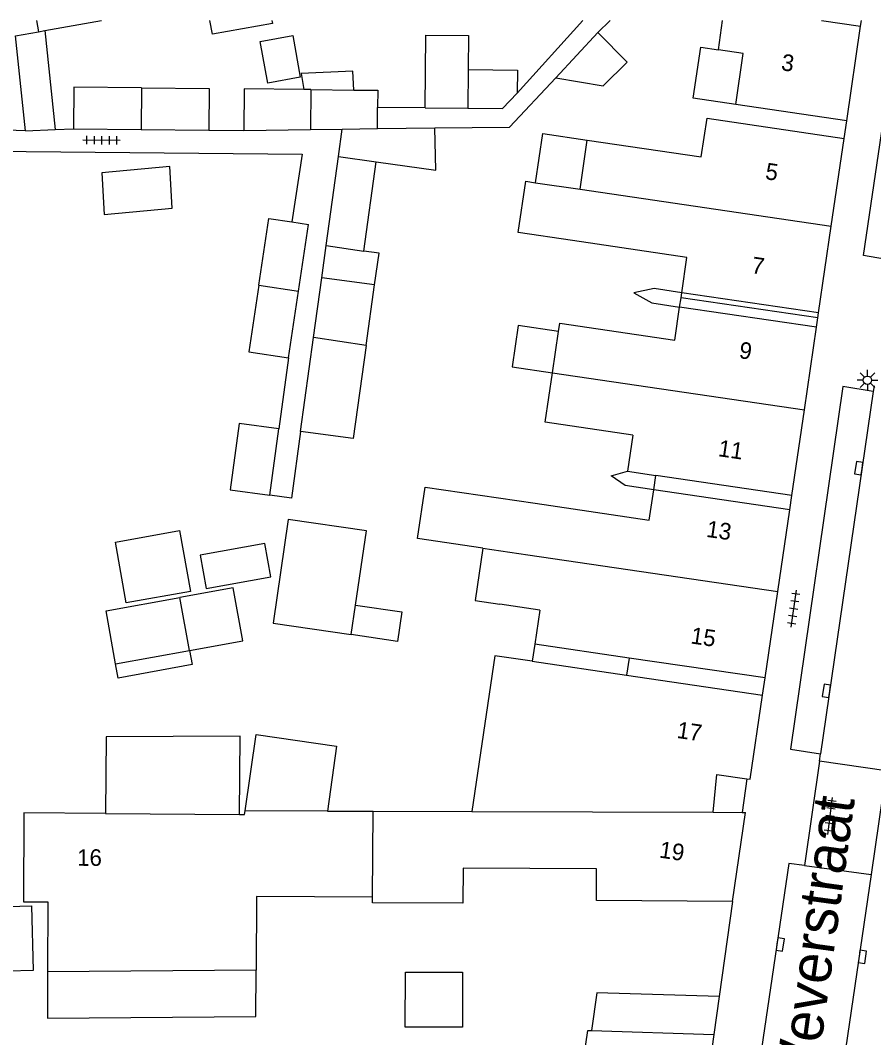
# Model space of a CAD drawing. Extents: x 132998 to 136004, y 396998 to 398512.
# Drawn here: x 133051.2 to 133102.6, y 398438.7 to 398500 of the extents above; entities that cross this region are included whole.
import ezdxf

# ---------------------------------------------------------------- set-up
doc = ezdxf.new("R2010")
doc.units = 0
for name, color, linetype in [('gg-afsc-erfafscheiding', 7, 'Continuous'), ('gg-anno-huisnummerreeks BGT', 7, 'Continuous'), ('gg-anno-openbare ruimte label', 7, 'Continuous'), ('gg-bbg-gedigitaliseerde bebouwing', 7, 'Continuous'), ('gg-bbg-gedigitaliseerde bebouwing onder overbouw', 7, 'Continuous'), ('gg-bbg-gedigitaliseerde bijgebouw', 7, 'Continuous'), ('gg-bbg-gedigitaliseerde overbouw', 7, 'Continuous'), ('gg-bbg-hoofdgebouw', 7, 'Continuous'), ('gg-bbg-luifel en loopbrug', 7, 'Continuous'), ('gg-bbg-pand overbouw', 7, 'Continuous'), ('gg-bbg-tussenscheiding', 7, 'Continuous'), ('gg-bbg-tussenscheiding niveau 01', 7, 'Continuous'), ('gg-knt-verharding', 7, 'Continuous'), ('gg-knt-verharding nz', 7, 'Continuous'), ('gt-symb-kolk', 7, 'Continuous'), ('gt-symb-lichtmast', 7, 'Continuous'), ('gt-symb-tegel verharding', 7, 'Continuous')]:
    doc.layers.add(name, color=color, linetype=linetype)

# ---------------------------------------------------------------- blocks, each defined once
blk = doc.blocks.new('gt0-TEG1')
at = {"layer": 'gt-symb-tegel verharding'}
for p, q in [((-1.125, 0), (1.125, 0)), ((-0.9, -0.25), (-0.9, 0.25)), ((-0.45, -0.25), (-0.45, 0.25)), ((0, -0.25), (0, 0.25)), ((0.45, -0.25), (0.45, 0.25)), ((0.9, -0.25), (0.9, 0.25))]:
    blk.add_line(p, q, dxfattribs=at)
blk = doc.blocks.new('gt0-KOLK')
at = {"layer": 'gt-symb-kolk'}
blk.add_lwpolyline([(0, 0), (0.375, 0), (0.375, 0.4), (-0.375, 0.4), (-0.375, 0), (0, 0)], dxfattribs=at)
blk = doc.blocks.new('gt0-LMAST')
at = {"layer": 'gt-symb-lichtmast'}
for p, q in [((-0.005, 0.246), (-0.005, 0.621)), ((-0.182, 0.173), (-0.447, 0.438)), ((0.172, 0.173), (0.437, 0.438)), ((-0.255, -0.004), (-0.63, -0.004)), ((-0.182, -0.181), (-0.447, -0.446)), ((-0.005, -0.254), (-0.005, -0.629)), ((0.437, -0.446), (0.172, -0.181)), ((0.245, -0.004), (0.62, -0.004))]:
    blk.add_line(p, q, dxfattribs=at)
blk.add_circle((-0.005, -0.004), 0.25, dxfattribs=at)

msp = doc.modelspace()

# ---------------------------------------------------------------- linework, layer by layer
at = {"layer": 'gg-afsc-erfafscheiding'}
for p, q in [((133081.117, 398495.615), (133085.069, 398500)), ((133085.986, 398499.262), (133086.712, 398500)), ((133075.576, 398494.728), (133072.711, 398494.756)), ((133053.294, 398493.424), (133054.384, 398493.467)), ((133062.541, 398493.388), (133064.647, 398493.368)), ((133067.345, 398479.674), (133066.759, 398475.406)), ((133094.08, 398446.95), (133093.288, 398441.227))]:
    msp.add_line(p, q, dxfattribs=at)
for points in [[(133076.165, 398493.532), (133080.652, 398493.561), (133083.441, 398496.541)], [(133040.89, 398492.153), (133041.131, 398492.205), (133068.157, 398491.943), (133067.543, 398487.862)], [(133091.032, 398483.6), (133089.365, 398483.844), (133088.149, 398483.596), (133089.237, 398482.98), (133090.905, 398482.734)], [(133068.068, 398475.25), (133067.513, 398471.226), (133066.209, 398471.404)], [(133089.344, 398471.728), (133087.631, 398471.981), (133086.776, 398472.581), (133087.76, 398472.852)]]:
    msp.add_lwpolyline(points, dxfattribs=at)
at = {"layer": 'gg-bbg-gedigitaliseerde bebouwing'}
for p, q in [((133052.653, 398499.383), (133056.068, 398500)), ((133093.236, 398498.232), (133093.496, 398500)), ((133052.285, 398499.317), (133052.653, 398499.383)), ((133100.973, 398493.957), (133094.282, 398494.938)), ((133051.504, 398493.354), (133048.221, 398493.465)), ((133084.903, 398489.828), (133085.339, 398492.788)), ((133082.221, 398490.222), (133084.903, 398489.828)), ((133083.245, 398478.776), (133083.611, 398481.263)), ((133088.078, 398475.018), (133087.76, 398472.852)), ((133087.76, 398472.852), (133089.473, 398472.599)), ((133082.482, 398464.487), (133080.072, 398464.841)), ((133082.482, 398464.487), (133082.18, 398462.434)), ((133087.858, 398461.602), (133082.18, 398462.434)), ((133079.772, 398461.742), (133078.392, 398452.36)), ((133082.029, 398461.41), (133079.772, 398461.742)), ((133082.029, 398461.41), (133087.707, 398460.575)), ((133056.324, 398452.237), (133051.402, 398452.289)), ((133064.686, 398452.185), (133064.735, 398452.405)), ((133069.685, 398452.389), (133072.44, 398452.38)), ((133072.44, 398452.38), (133078.392, 398452.36)), ((133064.39, 398452.188), (133064.686, 398452.185)), ((133065.39, 398442.81), (133052.822, 398442.714)), ((133085.585, 398439.165), (133092.97, 398438.93))]:
    msp.add_line(p, q, dxfattribs=at)
for points in [[(133066.344, 398500), (133066.378, 398499.815), (133062.755, 398499.16), (133062.603, 398500)], [(133051.504, 398493.354), (133050.889, 398499.066), (133052.285, 398499.317)], [(133094.282, 398494.938), (133094.733, 398498.012), (133093.236, 398498.232)], [(133085.339, 398492.788), (133092.209, 398491.776), (133092.553, 398494.107), (133100.816, 398492.887)], [(133084.449, 398486.745), (133081.182, 398487.226), (133081.636, 398490.309), (133082.221, 398490.222)], [(133091.032, 398483.6), (133091.346, 398485.729), (133084.449, 398486.745)], [(133083.611, 398481.263), (133083.684, 398481.758), (133090.611, 398480.738), (133090.905, 398482.734)], [(133088.078, 398475.018), (133082.806, 398475.794), (133083.245, 398478.776)], [(133079.042, 398468.219), (133075.114, 398468.797), (133075.571, 398471.897), (133082.209, 398470.919)], [(133082.209, 398470.919), (133089.076, 398469.908), (133089.344, 398471.728)], [(133079.042, 398468.219), (133078.577, 398465.061), (133080.072, 398464.841)], [(133051.967, 398442.793), (133042.9, 398442.54), (133042.792, 398446.425), (133051.858, 398446.678), (133051.967, 398442.793)], [(133079.791, 398433.001), (133080.201, 398435.743), (133084.828, 398435.456), (133085.383, 398439.171), (133085.585, 398439.165)]]:
    msp.add_lwpolyline(points, dxfattribs=at)
at = {"layer": 'gg-bbg-gedigitaliseerde bebouwing onder overbouw'}
for p, q in [((133099.278, 398482.392), (133091.032, 398483.6)), ((133099.151, 398481.526), (133090.905, 398482.734)), ((133097.665, 398471.398), (133089.473, 398472.599)), ((133097.537, 398470.526), (133089.344, 398471.728)), ((133096.052, 398460.4), (133087.858, 398461.602)), ((133087.707, 398460.575), (133095.901, 398459.37))]:
    msp.add_line(p, q, dxfattribs=at)
at = {"layer": 'gg-bbg-gedigitaliseerde bijgebouw'}
for p, q in [((133085.986, 398499.262), (133083.441, 398496.541)), ((133068.696, 398495.83), (133068.271, 398495.834)), ((133068.696, 398495.83), (133071.269, 398495.805)), ((133072.698, 398493.482), (133072.711, 398494.756)), ((133075.576, 398494.728), (133078.151, 398494.703)), ((133054.384, 398493.467), (133058.463, 398493.427)), ((133058.463, 398493.427), (133062.541, 398493.388)), ((133064.647, 398493.368), (133068.673, 398493.425)), ((133068.673, 398493.425), (133070.579, 398493.452)), ((133070.351, 398491.796), (133070.579, 398493.452)), ((133072.698, 398493.482), (133076.165, 398493.532)), ((133069.612, 398486.442), (133070.351, 398491.796)), ((133071.885, 398486.107), (133072.627, 398491.481)), ((133067.543, 398487.862), (133068.554, 398487.71)), ((133067.949, 398483.692), (133068.554, 398487.71)), ((133069.612, 398486.442), (133071.885, 398486.107)), ((133068.847, 398480.896), (133069.344, 398484.5)), ((133072.518, 398484.07), (133069.344, 398484.5)), ((133067.345, 398479.674), (133067.949, 398483.692)), ((133072.01, 398480.428), (133072.518, 398484.07)), ((133068.068, 398475.25), (133068.847, 398480.896)), ((133066.209, 398471.404), (133066.759, 398475.406)), ((133061.381, 398462.049), (133060.803, 398465.242)), ((133071.112, 398463.016), (133071.373, 398464.789)), ((133066.408, 398463.708), (133071.112, 398463.016)), ((133056.929, 398461.245), (133061.381, 398462.049)), ((133064.735, 398452.405), (133065.391, 398456.994)), ((133065.391, 398456.994), (133070.235, 398456.302)), ((133070.235, 398456.302), (133069.685, 398452.389))]:
    msp.add_line(p, q, dxfattribs=at)
for points in [[(133067.599, 398499.078), (133068.051, 398496.577), (133066.094, 398496.223), (133065.642, 398498.724), (133067.599, 398499.078)], [(133075.576, 398494.728), (133075.618, 398499.115), (133078.194, 398499.09), (133078.174, 398497.034)], [(133083.441, 398496.541), (133086.302, 398496.055), (133087.745, 398497.484), (133085.986, 398499.262)], [(133078.174, 398497.034), (133081.131, 398497.005), (133081.117, 398495.615)], [(133058.487, 398495.93), (133054.409, 398495.969), (133054.384, 398493.467)], [(133058.487, 398495.93), (133062.565, 398495.89), (133062.541, 398493.388)], [(133068.271, 398495.834), (133064.671, 398495.87), (133064.647, 398493.368)], [(133071.269, 398495.805), (133072.721, 398495.791), (133072.711, 398494.756)], [(133078.151, 398494.703), (133080.228, 398494.683), (133081.117, 398495.615)], [(133072.627, 398491.481), (133076.22, 398490.983), (133076.165, 398493.532)], [(133056.091, 398490.826), (133056.232, 398488.312), (133060.336, 398488.682), (133060.195, 398491.196), (133056.091, 398490.826)], [(133065.561, 398484.051), (133066.165, 398488.069), (133067.543, 398487.862)], [(133065.561, 398484.051), (133064.957, 398480.033), (133067.345, 398479.674)], [(133072.01, 398480.428), (133071.236, 398474.813), (133068.068, 398475.25)], [(133066.759, 398475.406), (133064.377, 398475.733), (133063.828, 398471.731), (133066.209, 398471.404)], [(133071.373, 398464.789), (133072.031, 398469.251), (133067.327, 398469.943), (133066.408, 398463.708)], [(133061.431, 398465.614), (133057.571, 398464.918), (133056.91, 398468.584), (133060.769, 398469.281), (133061.431, 398465.614)], [(133062.387, 398465.787), (133066.275, 398466.489), (133065.911, 398468.504), (133062.024, 398467.803), (133062.387, 398465.787)], [(133056.929, 398461.245), (133056.352, 398464.437), (133060.803, 398465.242)], [(133064.39, 398452.188), (133064.421, 398456.889), (133056.354, 398456.852), (133056.324, 398452.237)]]:
    msp.add_lwpolyline(points, dxfattribs=at)
at = {"layer": 'gg-bbg-gedigitaliseerde overbouw'}
for p, q in [((133090.987, 398483.295), (133091.032, 398483.6)), ((133090.905, 398482.734), (133090.987, 398483.295)), ((133089.344, 398471.728), (133089.473, 398472.599))]:
    msp.add_line(p, q, dxfattribs=at)
at = {"layer": 'gg-bbg-hoofdgebouw'}
for p, q in [((133100.973, 398493.957), (133101.808, 398499.654)), ((133101.808, 398499.654), (133101.859, 398500)), ((133100.041, 398487.599), (133100.816, 398492.887)), ((133099.278, 398482.392), (133100.041, 398487.599)), ((133098.419, 398476.542), (133099.151, 398481.526)), ((133097.665, 398471.398), (133098.419, 398476.542)), ((133096.815, 398465.603), (133097.537, 398470.526)), ((133096.052, 398460.4), (133096.815, 398465.603)), ((133095.158, 398454.302), (133095.901, 398459.37)), ((133094.96, 398454.331), (133095.158, 398454.302)), ((133092.925, 398452.311), (133094.662, 398452.305)), ((133094.08, 398446.95), (133094.865, 398452.304)), ((133094.662, 398452.305), (133094.865, 398452.304)), ((133092.97, 398438.93), (133092.059, 398432.341))]:
    msp.add_line(p, q, dxfattribs=at)
for points in [[(133092.925, 398452.311), (133093.15, 398454.597), (133094.96, 398454.331)], [(133051.402, 398452.289), (133051.374, 398446.925), (133052.834, 398446.914), (133052.822, 398442.714)], [(133094.08, 398446.95), (133085.89, 398447), (133085.9, 398448.9), (133077.86, 398448.95), (133077.85, 398446.83), (133072.41, 398446.86), (133072.41, 398447.2)], [(133072.41, 398447.2), (133065.42, 398447.24), (133065.39, 398442.81)]]:
    msp.add_lwpolyline(points, dxfattribs=at)
at = {"layer": 'gg-bbg-luifel en loopbrug'}
for p, q in [((133052.653, 398499.383), (133053.294, 398493.424)), ((133051.504, 398493.354), (133053.294, 398493.424)), ((133069.344, 398484.5), (133069.612, 398486.442)), ((133082.18, 398462.434), (133082.029, 398461.41)), ((133087.858, 398461.602), (133087.707, 398460.575)), ((133094.96, 398454.331), (133094.662, 398452.305)), ((133093.288, 398441.227), (133092.97, 398438.93))]:
    msp.add_line(p, q, dxfattribs=at)
for points in [[(133094.282, 398494.938), (133091.722, 398495.313), (133092.173, 398498.388), (133093.236, 398498.232)], [(133071.269, 398495.805), (133071.214, 398496.947), (133068.095, 398496.804), (133068.271, 398495.834)], [(133082.221, 398490.222), (133082.657, 398493.183), (133085.339, 398492.788)], [(133072.518, 398484.07), (133072.798, 398485.973), (133071.885, 398486.107)], [(133083.611, 398481.263), (133081.183, 398481.62), (133080.817, 398479.133), (133083.245, 398478.776)], [(133061.381, 398462.049), (133064.586, 398462.628), (133064.009, 398465.818), (133060.803, 398465.242)], [(133071.373, 398464.789), (133074.161, 398464.379), (133073.9, 398462.606), (133071.112, 398463.016)], [(133061.381, 398462.049), (133061.532, 398461.202), (133057.08, 398460.398), (133056.929, 398461.245)], [(133052.822, 398442.714), (133052.814, 398439.915), (133065.382, 398440.011), (133065.39, 398442.81)], [(133074.375, 398439.382), (133074.391, 398442.688), (133077.83, 398442.688), (133077.815, 398439.383), (133074.375, 398439.382)], [(133093.288, 398441.227), (133085.924, 398441.437), (133085.585, 398439.165)]]:
    msp.add_lwpolyline(points, dxfattribs=at)
at = {"layer": 'gg-bbg-pand overbouw'}
for p, q in [((133099.232, 398482.081), (133099.278, 398482.392)), ((133099.151, 398481.526), (133099.232, 398482.081)), ((133097.537, 398470.526), (133097.665, 398471.398)), ((133095.901, 398459.37), (133096.052, 398460.4))]:
    msp.add_line(p, q, dxfattribs=at)
at = {"layer": 'gg-bbg-tussenscheiding'}
for p, q in [((133052.161, 398500), (133052.285, 398499.317)), ((133099.452, 398500), (133101.808, 398499.654)), ((133078.174, 398497.034), (133078.151, 398494.703)), ((133058.487, 398495.93), (133058.463, 398493.427)), ((133068.696, 398495.83), (133068.673, 398493.425)), ((133070.579, 398493.452), (133072.698, 398493.482)), ((133070.351, 398491.796), (133072.627, 398491.481)), ((133084.903, 398489.828), (133100.041, 398487.599)), ((133065.561, 398484.051), (133067.949, 398483.692)), ((133072.01, 398480.428), (133068.847, 398480.896)), ((133083.245, 398478.776), (133098.419, 398476.542)), ((133079.042, 398468.219), (133081.753, 398467.82)), ((133081.753, 398467.82), (133096.815, 398465.603)), ((133069.685, 398452.389), (133064.735, 398452.405)), ((133072.41, 398447.2), (133072.44, 398452.38)), ((133078.392, 398452.36), (133092.925, 398452.311)), ((133056.324, 398452.237), (133064.39, 398452.188))]:
    msp.add_line(p, q, dxfattribs=at)
at = {"layer": 'gg-bbg-tussenscheiding niveau 01'}
msp.add_line((133099.232, 398482.081), (133090.987, 398483.295), dxfattribs=at)
at = {"layer": 'gg-knt-verharding'}
for p, q in [((133100.816, 398492.887), (133100.973, 398493.957)), ((133102.617, 398477.983), (133102.568, 398477.644)), ((133099.333, 398455.388), (133098.42, 398449.106)), ((133099.333, 398455.388), (133099.396, 398455.827)), ((133103.345, 398454.803), (133099.333, 398455.388)), ((133103.345, 398454.803), (133102.436, 398448.569)), ((133098.42, 398449.106), (133102.436, 398448.569)), ((133102.436, 398448.569), (133100.618, 398436.11))]:
    msp.add_line(p, q, dxfattribs=at)
for points in [[(133103.714, 398485.531), (133101.989, 398485.845), (133104.07, 398500)], [(133102.568, 398477.644), (133100.726, 398477.942), (133097.573, 398456.119), (133099.396, 398455.827)], [(133098.42, 398449.106), (133097.49, 398449.23), (133094.727, 398430.582)]]:
    msp.add_lwpolyline(points, dxfattribs=at)
at = {"layer": 'gg-knt-verharding nz'}
msp.add_line((133102.568, 398477.644), (133099.396, 398455.827), dxfattribs=at)

# ---------------------------------------------------------------- block references
at = {"layer": 'gt-symb-kolk'}
for p, rotation in [((133101.893, 398473.009), 81.54573827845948), ((133099.945, 398459.605), 81.72381677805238), ((133096.768, 398444.38), -98.16250946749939), ((133101.716, 398443.638), -98.16250946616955)]:
    msp.add_blockref('gt0-KOLK', p, dxfattribs=dict(at, rotation=rotation))
at = {"layer": 'gt-symb-lichtmast'}
msp.add_blockref('gt0-LMAST', (133102.225, 398478.335), dxfattribs=at)
at = {"layer": 'gt-symb-tegel verharding'}
for p, rotation in [((133056.08, 398492.781), 179.48435190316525), ((133097.777, 398464.567), 81.78079075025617), ((133099.967, 398452.095), 82.59081596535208)]:
    msp.add_blockref('gt0-TEG1', p, dxfattribs=dict(at, rotation=rotation))

# ---------------------------------------------------------------- texts
at = {"layer": 'gg-anno-huisnummerreeks BGT'}
for s, rotation, p in [('3', 351.7, (133096.984, 398497.004)), ('5', 351.7, (133096.022, 398490.442)), ('7', 351.7, (133095.193, 398484.785)), ('9', 351.7, (133094.443, 398479.67)), ('11', 351.7, (133093.183, 398473.763)), ('13', 351.7, (133092.471, 398468.904)), ('15', 351.7, (133091.529, 398462.486)), ('17', 351.7, (133090.695, 398456.796)), ('19', 351.7, (133089.638, 398449.59)), ('16', 359.7, (133054.609, 398449.09))]:
    msp.add_text(s, height=1, rotation=rotation, dxfattribs=at).set_placement(p)
at = {"layer": 'gg-anno-openbare ruimte label'}
msp.add_text('Weverstraat', height=2.5, rotation=82.2, dxfattribs=at).set_placement((133099.01, 398435.244))

doc.saveas('drawing.dxf')
